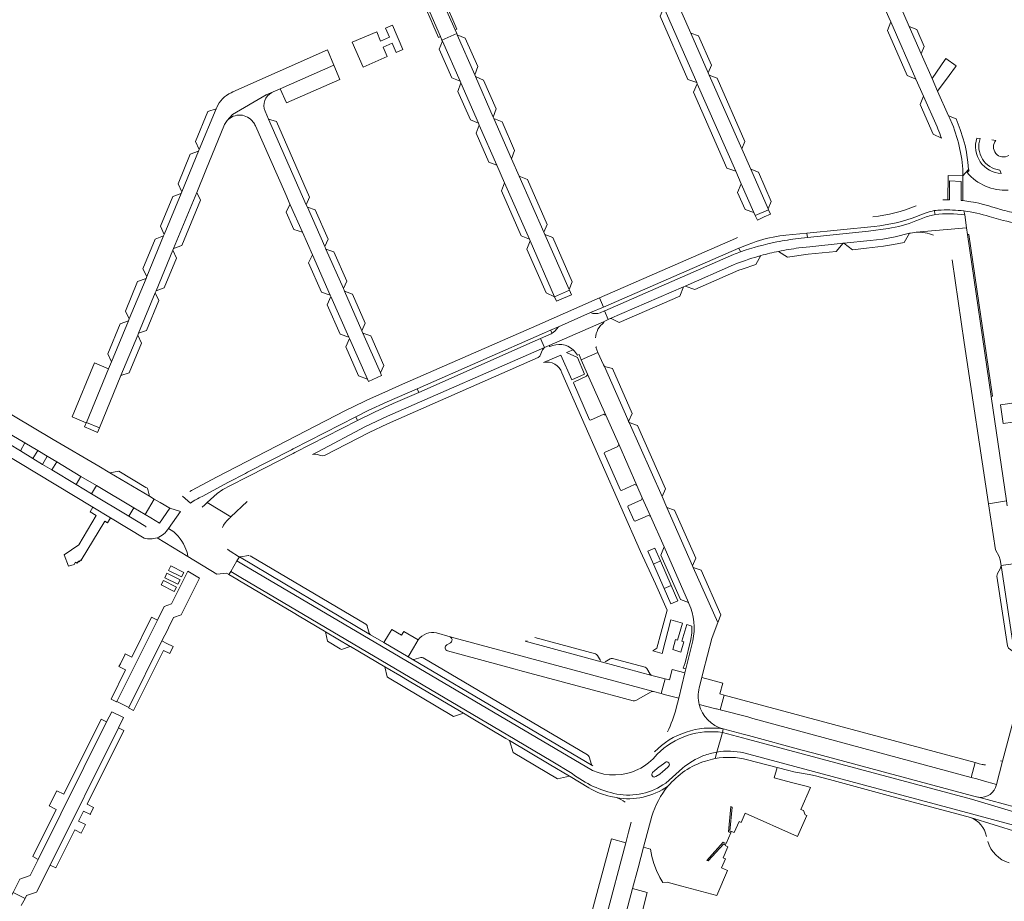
# Model space of a CAD drawing. Header units: metres. Extents: x 166325 to 190320, y 381923 to 404576.
# Tile 320 of 656: x 174750 to 175043, y 387516 to 387777. Entities that reach past the tile are written whole.
import ezdxf

# ---------------------------------------------------------------- set-up
doc = ezdxf.new("R2010")
doc.units = ezdxf.units.M
for name, color, linetype, lineweight in [('B-WE-VH-VERHARDING_ASFALT-GV', 8, 'Continuous', 18), ('B-WE-VH-VERHARDING_BETONSTRAATSTEEN-GV', 8, 'Continuous', 18), ('B-WE-VH-VERHARDING_STRAATBAKSTEEN-GV', 8, 'Continuous', 18)]:
    doc.layers.add(name, color=color, linetype=linetype, lineweight=lineweight)

msp = doc.modelspace()

# ---------------------------------------------------------------- linework, layer by layer
at = {"layer": 'B-WE-VH-VERHARDING_ASFALT-GV', "flags": 128}
for points in [[(175024.733, 387723.823), (175024.496, 387723.8), (175024.261, 387723.777)], [(175026.257, 387723.833), (175026.001, 387723.834), (175025.746, 387723.836)], [(175042.076, 387720.765), (175041.142, 387721.034), (175040.597, 387721.205), (175038.754, 387721.732), (175037.901, 387721.976), (175035.95, 387722.534), (175035.023, 387722.763), (175034.091, 387722.97), (175033.369, 387723.115), (175032.645, 387723.247), (175031.427, 387723.438), (175030.203, 387723.593), (175029.948, 387723.619), (175029.694, 387723.646)], [(175016.718, 387718.956), (175017.908, 387719.418), (175019.328, 387719.969)], [(175038.088, 387718.836), (175042.21, 387717.706)], [(174976.872, 387713.188), (174977.678, 387713.269), (174983.877, 387713.889), (175003.909, 387715.891)], [(174963.286, 387712.607), (174962.67, 387712.337), (174922.27, 387694.65), (174923.438, 387691.959), (174963.68, 387709.444), (174964.187, 387709.647), (174966.746, 387710.672)], [(174868.094, 387667.665), (174905.956, 387684.273), (174907.751, 387685.078), (174910.051, 387686.11), (174919.613, 387690.297), (174923.438, 387691.959), (174922.27, 387694.65), (174920.703, 387693.964), (174903.71, 387686.524), (174862.894, 387668.656), (174859.562, 387667.197), (174853.176, 387664.33), (174852.363, 387663.935), (174846.859, 387661.26), (174808.646, 387641.542), (174801.067, 387637.461), (174800.615, 387637.218)], [(174804.21, 387635.698), (174812.075, 387639.987), (174817.117, 387642.574), (174817.743, 387642.895), (174830.741, 387649.565), (174831.29, 387649.847), (174849.896, 387659.394), (174853.59, 387661.209), (174859.214, 387663.771), (174868.094, 387667.665)], [(174759.563, 387643.601), (174756.821, 387645.251), (174753.93, 387646.991), (174750.22, 387649.223), (174743.636, 387653.185), (174739.874, 387655.448), (174739.059, 387655.939), (174735.547, 387657.899), (174728.437, 387661.528), (174728.351, 387661.351), (174727.457, 387661.717), (174725.713, 387659.152), (174727.224, 387658.555), (174730.832, 387656.778), (174738.714, 387652.453), (174771.763, 387632.52), (174777.041, 387629.337), (174787.019, 387623.319)], [(174787.457, 387626.648), (174787.529, 387626.775), (174782.419, 387629.848), (174771.403, 387636.477), (174766.758, 387639.271), (174759.563, 387643.601)], [(174798.432, 387635.822), (174800.777, 387633.772)], [(174794.251, 387626.239), (174797.792, 387631.207), (174794.612, 387632.202), (174791.558, 387627.82)], [(174794.612, 387632.202), (174797.792, 387631.207)], [(174750.511, 387514.21), (174751.653, 387516.374), (174748.07, 387518.152), (174747.024, 387516.143)]]:
    msp.add_lwpolyline(points, dxfattribs=at)
at = {"layer": 'B-WE-VH-VERHARDING_ASFALT-GV'}
for points in [[(175025.746, 387723.836, 0.0069217), (175024.733, 387723.823)], [(175016.312, 387722.029, -0.0748114), (175003.498, 387718.781)], [(175019.328, 387719.969, -0.036667), (175021.751, 387720.594)], [(175021.751, 387720.594, -0.0288742), (175023.8, 387720.771)], [(175023.8, 387720.771, -0.0408929), (175030.524, 387720.504)], [(175030.524, 387720.504, -0.0473032), (175038.088, 387718.836)], [(175047.361, 387719.711, -0.0367189), (175042.076, 387720.765)], [(175003.909, 387715.891, 0.067714), (175016.718, 387718.956)], [(175042.21, 387717.706, 0.0345776), (175051.161, 387716.12)], [(174968.872, 387711.411, -0.0542324), (174976.872, 387713.188)], [(174800.777, 387633.772, -0.0494728), (174804.21, 387635.698)], [(174787.019, 387623.319, 0.1238666), (174790.821, 387623.432)]]:
    msp.add_lwpolyline(points, format="xyb", dxfattribs=at)
at = {"layer": 'B-WE-VH-VERHARDING_BETONSTRAATSTEEN-GV', "flags": 128}
for points in [[(174941.38, 387780.881), (174940.285, 387778.368), (174948.55, 387759.558), (174951.164, 387758.662)], [(175008.818, 387776.683), (175007.814, 387774.04), (175013.712, 387760.739), (175016.3, 387759.664)], [(174880.003, 387772.825), (174885.229, 387760.92), (174886.099, 387763.41), (174882.394, 387771.855)], [(174949.415, 387773.26), (174954.565, 387761.558), (174955.516, 387763.789), (174951.711, 387772.535)], [(175014.318, 387775.236), (175017.88, 387767.145), (175018.769, 387769.355), (175016.533, 387774.418)], [(174875.594, 387770.955), (174874.681, 387768.545), (174878.407, 387760.004), (174880.848, 387758.992)], [(175026.138, 387760.736), (175028.002, 387763.319), (175028.22, 387763.62), (175025.205, 387765.784), (175025.007, 387765.52), (175021.101, 387759.827), (175022.739, 387756.107)], [(174845.14, 387759.543), (174843.37, 387763.775), (174827.455, 387756.777), (174829.257, 387752.603)], [(174881.061, 387758.507), (174880.202, 387755.956), (174883.91, 387747.532), (174886.317, 387746.537)], [(174885.454, 387760.408), (174890.738, 387748.37), (174891.572, 387750.856), (174887.858, 387759.378)], [(174951.327, 387758.293), (174950.234, 387755.748), (174960.151, 387733.226), (174962.746, 387732.359)], [(174954.902, 387760.792), (174964.524, 387738.929), (174965.452, 387741.152), (174957.204, 387759.969)], [(174808.387, 387750.855), (174805.939, 387749.981), (174802.299, 387741.165), (174803.393, 387738.772)], [(174823.938, 387747.787), (174835.173, 387722.35), (174836.157, 387724.563), (174826.293, 387747.031)], [(174890.929, 387747.935), (174896.168, 387736.001), (174897.066, 387738.427), (174893.349, 387746.917)], [(174886.576, 387745.948), (174885.678, 387743.58), (174889.383, 387735.027), (174891.801, 387734.048)], [(174803.177, 387738.25), (174800.708, 387737.332), (174797.083, 387728.559), (174798.196, 387726.197)], [(174967.189, 387732.873), (174972.354, 387721.136), (174973.306, 387723.341), (174969.471, 387732.06)], [(174898.435, 387730.835), (174905.753, 387714.165), (174906.7, 387716.491), (174900.857, 387729.832)], [(175030.258, 387730.91), (175025.831, 387731.07), (175025.746, 387723.836), (175026.001, 387723.834), (175026.257, 387723.833), (175026.278, 387729.404), (175029.74, 387729.287), (175029.694, 387723.646), (175029.948, 387723.619), (175030.203, 387723.593)], [(174802.607, 387726.025), (174795.724, 387709.372), (174798.196, 387710.275), (174803.731, 387723.696)], [(174894.079, 387728.86), (174893.144, 387726.52), (174899.018, 387713.135), (174901.437, 387712.103)], [(174964.407, 387728.588), (174963.3, 387726.018), (174965.508, 387720.969), (174968.161, 387720.062)], [(174797.964, 387725.635), (174795.511, 387724.757), (174791.847, 387715.941), (174792.951, 387713.507)], [(174830.411, 387722.346), (174830.268, 387722.405), (174829.196, 387720.106), (174831.455, 387715.012), (174834.035, 387714.15)], [(174835.495, 387721.62), (174840.674, 387709.895), (174841.673, 387712.094), (174837.819, 387720.792)], [(174972.476, 387720.859), (174968.573, 387719.127), (174969.193, 387717.789), (174971.229, 387718.718), (174973.1, 387719.572)], [(174792.779, 387713.089), (174790.248, 387712.111), (174786.648, 387703.345), (174787.777, 387700.987)], [(174901.64, 387711.641), (174900.731, 387709.139), (174906.424, 387696.139), (174908.951, 387694.992)], [(174906.021, 387713.553), (174913.223, 387697.142), (174914.179, 387699.462), (174908.405, 387712.592)], [(175014.361, 387713.867), (175010.074, 387712.781), (175006.441, 387712.123), (175002.697, 387711.736), (174994.893, 387710.914), (174997.448, 387708.974), (175001.633, 387709.457), (175006.631, 387709.998), (175009.581, 387710.506), (175012.796, 387711.134)], [(175031.98, 387713.489), (175031.625, 387713.47), (175038.65, 387665.419), (175039.075, 387665.481)], [(174795.495, 387708.817), (174790.532, 387696.81), (174792.969, 387697.639), (174796.602, 387706.433)], [(174841.01, 387709.134), (174846.179, 387697.429), (174847.173, 387699.625), (174843.335, 387708.335)], [(174836.98, 387707.492), (174835.856, 387705.115), (174839.72, 387696.335), (174842.296, 387695.472)], [(174787.553, 387700.445), (174785.073, 387699.523), (174781.454, 387690.728), (174782.589, 387688.435)], [(174913.322, 387696.927), (174908.951, 387694.992), (174909.514, 387693.69), (174911.634, 387694.593), (174913.94, 387695.575)], [(174947.279, 387697.987), (174925.258, 387688.452), (174925.771, 387688.528), (174928.158, 387687.405), (174946.113, 387695.203)], [(174790.27, 387696.176), (174785.318, 387684.195), (174787.749, 387685.048), (174791.369, 387693.863)], [(174842.466, 387695.087), (174841.371, 387692.624), (174845.241, 387683.916), (174847.792, 387683.045)], [(174846.511, 387696.679), (174851.716, 387684.894), (174852.662, 387687.181), (174848.861, 387695.785)], [(174782.349, 387687.855), (174779.881, 387686.977), (174776.202, 387678.1), (174777.319, 387675.684)], [(174910.051, 387686.11), (174907.751, 387685.078), (174908.173, 387684.169), (174909.042, 387684.823)], [(174785.084, 387683.629), (174780.123, 387671.625), (174782.545, 387672.466), (174786.208, 387681.258)], [(174847.99, 387682.596), (174846.907, 387680.139), (174850.693, 387671.498), (174853.337, 387670.506)], [(174852.014, 387684.219), (174857.223, 387672.425), (174858.231, 387674.642), (174854.355, 387683.415)], [(174905.351, 387679.253), (174905.917, 387679.979), (174859.335, 387659.599), (174852.788, 387656.509), (174838.569, 387649.018), (174837.028, 387648.222), (174838.003, 387648.292), (174839.864, 387647.749), (174840.612, 387647.842), (174853.896, 387654.721), (174859.338, 387657.249), (174904.1, 387676.932), (174904.569, 387677.375)], [(174776.454, 387673.59), (174772.295, 387675.353), (174765.618, 387659.333), (174769.82, 387657.547), (174769.882, 387657.69)], [(174923.759, 387674.352), (174930.652, 387658.594), (174930.942, 387657.944), (174931.985, 387660.375), (174926.162, 387673.672)], [(174918.723, 387672.081), (174918.573, 387671.775), (174918.391, 387671.405), (174914.625, 387669.676), (174914.507, 387669.418), (174919.345, 387658.444), (174919.583, 387658.334), (174923.53, 387660.106), (174923.778, 387660.005), (174924.169, 387659.846)], [(174868.582, 387666.578), (174868.094, 387667.665), (174859.214, 387663.771), (174853.59, 387661.209), (174849.896, 387659.394), (174850.399, 387658.32), (174855.441, 387660.779), (174861.025, 387663.287)], [(174769.882, 387657.69), (174769.82, 387657.547), (174769.303, 387656.35), (174771.169, 387655.584), (174773.188, 387654.756), (174773.712, 387656.113)], [(174931.062, 387657.676), (174940.867, 387635.731), (174941.843, 387637.944), (174933.57, 387656.749)], [(174927.981, 387651.213), (174927.822, 387650.84), (174927.706, 387650.567), (174923.803, 387648.796), (174923.692, 387648.525), (174928.505, 387637.565), (174928.792, 387637.454), (174932.684, 387639.226), (174932.931, 387639.127), (174933.348, 387638.96)], [(174779.465, 387643.268), (174776.824, 387642.725), (174788.555, 387635.785), (174787.955, 387638.16), (174787.549, 387638.412)], [(174934.964, 387635.344), (174934.808, 387634.885), (174934.739, 387634.683), (174930.791, 387632.898), (174930.708, 387632.631), (174932.592, 387628.51), (174932.844, 387628.339), (174936.728, 387630.063), (174937.01, 387629.973), (174937.406, 387629.845)], [(174794.612, 387632.202), (174791.736, 387633.903), (174789.975, 387634.945), (174787.273, 387630.368), (174788.979, 387629.353), (174791.558, 387627.82)], [(174942.319, 387632.427), (174949.913, 387615.151), (174950.886, 387617.442), (174944.61, 387631.647)], [(174941.459, 387620.75), (174940.488, 387618.288), (174946.33, 387605.108), (174948.699, 387604.259)], [(175041.603, 387615.171), (175041.344, 387614.262), (175040.486, 387612.807), (175040.299, 387612.066), (175043.46, 387591.345), (175043.823, 387590.705), (175045.153, 387589.713), (175045.54, 387589.026)], [(174803.467, 387611.412), (174799.997, 387613.5), (174795.16, 387603.836), (174792.966, 387603.075), (174790.92, 387598.975), (174778.869, 387574.825), (174782.406, 387573.037), (174792.286, 387592.825), (174793.993, 387596.245), (174794.225, 387596.709), (174795.764, 387599.792), (174798.023, 387600.535)], [(174950.139, 387614.645), (174957.476, 387598.26), (174958.355, 387600.529), (174952.459, 387613.852)], [(174840.862, 387595.562), (174841.504, 387592.742), (174845.253, 387590.486), (174845.677, 387590.259), (174848.224, 387591.212)], [(174868.426, 387593.107), (174864.113, 387595.624), (174863.424, 387594.513), (174860.613, 387596.253), (174859.58, 387594.584), (174858.248, 387592.319), (174865.473, 387588.071), (174867.031, 387590.734)], [(174865.69, 387580.892), (174862.959, 387582.506), (174858.509, 387585.135), (174859.18, 387582.175), (174859.334, 387582.066), (174878.878, 387570.39), (174881.868, 387571.334), (174880.656, 387572.05)], [(174947.676, 387583.384), (174943.899, 387584.382), (174943.067, 387581.218), (174941.8, 387581.547), (174940.644, 387577.192), (174941.531, 387576.955), (174945.802, 387575.775)], [(174779.387, 387566.989), (174780.906, 387570.032), (174777.362, 387571.805), (174775.843, 387568.76), (174755.484, 387527.96), (174753.102, 387523.187), (174750.079, 387522.054), (174748.07, 387518.152), (174751.653, 387516.374), (174752.087, 387517.252), (174755.057, 387518.257), (174759.05, 387526.253)], [(175034.834, 387546.386), (175034.694, 387546.423), (175033.06, 387546.861), (175005.475, 387554.255), (175000.311, 387555.639), (174985.961, 387559.485), (174982.471, 387560.42), (174966.533, 387564.693), (174964.987, 387565.106), (174958.985, 387566.707), (174958.823, 387565.619), (174966.248, 387563.631), (175032.775, 387545.799), (175050.611, 387540.445), (175094.036, 387528.8), (175109.71, 387524.605), (175110.138, 387526.284), (175108.436, 387526.725), (175095.066, 387530.326), (175094.476, 387530.442), (175051.051, 387542.087), (175049.526, 387542.497)], [(174895.522, 387563.262), (174896.596, 387559.668), (174909.795, 387551.889), (174913.388, 387552.639), (174907.348, 387556.233)], [(174930.082, 387532.904), (174925.824, 387534.018), (174919.744, 387511.197), (174921.024, 387510.856), (174924.013, 387510.062)], [(174936.401, 387518.155), (174932.125, 387519.28), (174929.336, 387508.843), (174933.747, 387507.66)]]:
    msp.add_lwpolyline(points, close=True, dxfattribs=at)
for points in [[(175018.522, 387754.611), (175017.556, 387752.109), (175021.377, 387743.302), (175023.88, 387742.07)], [(175022.782, 387744.922), (175022.555, 387745.438), (175018.522, 387754.611)], [(175025.989, 387748.722), (175026.348, 387747.907), (175027.029, 387746.361)], [(175030.258, 387730.91), (175031.874, 387732.796), (175031.708, 387735.019), (175031.449, 387737.021), (175031.3, 387737.991), (175030.879, 387739.928), (175030.332, 387741.885), (175029.412, 387744.725), (175028.267, 387747.819), (175025.989, 387748.722)], [(175021.751, 387720.594), (175022.008, 387719.405)], [(175030.773, 387719.296), (175030.524, 387720.504)], [(174981.349, 387712.288), (174984.037, 387712.593), (174983.877, 387713.889), (174977.678, 387713.269), (174976.872, 387713.188)], [(174966.746, 387710.672), (174964.187, 387709.647), (174963.68, 387709.444), (174964.218, 387708.385)], [(174975.475, 387708.504), (174978.167, 387706.791), (174984.3, 387707.713), (174992.56, 387708.491), (174994.652, 387710.889)], [(174994.652, 387710.889), (174984.727, 387709.844), (174981.496, 387709.504)], [(174962.08, 387704.497), (174947.698, 387698.172), (174950.613, 387697.163), (174963.691, 387702.928), (174964.622, 387703.251), (174968.732, 387704.554), (174970.258, 387707.241)], [(174919.613, 387690.297), (174910.051, 387686.11), (174909.042, 387684.823), (174908.173, 387684.169), (174907.922, 387683.98), (174906.338, 387683.332), (174904.727, 387682.617), (174905.917, 387679.979), (174907.34, 387680.577), (174923.469, 387687.621)], [(174923.469, 387687.621), (174924.861, 387688.268), (174923.774, 387690.818), (174922.443, 387690.237)], [(174923.596, 387687.352), (174923.469, 387687.621), (174907.34, 387680.577), (174907.516, 387680.209)], [(174915.732, 387677.64), (174916.216, 387677.849), (174916.878, 387676.326), (174921.829, 387678.488), (174921.18, 387680.002), (174921.523, 387680.153)], [(174812.764, 387629.638), (174805.746, 387633.911), (174804.99, 387633.231), (174804.218, 387632.537)], [(175043.402, 387632.91), (175043.189, 387634.37), (175037.877, 387633.542), (175039.95, 387619.852), (175040.971, 387617.914), (175041.344, 387616.893), (175041.603, 387615.171), (175046.568, 387615.906), (175046.4, 387617.037)], [(174797.792, 387631.207), (174794.251, 387626.239)], [(174790.821, 387623.432), (174799.978, 387617.893)], [(174799.978, 387617.893), (174808.614, 387612.67), (174811.462, 387612.945), (174812.166, 387612.526), (174812.761, 387613.459), (174814.572, 387616.575), (174815.286, 387617.761), (174815.009, 387617.925), (174812.528, 387619.456)], [(174815.009, 387617.925), (174815.286, 387617.761), (174854.289, 387594.658)], [(174818.042, 387618.207), (174815.693, 387617.809)], [(174853.131, 387597.525), (174852.82, 387597.808), (174818.529, 387618.125)], [(174853.9, 387595.154), (174853.296, 387597.208)], [(174878.02, 387592.277), (174876.937, 387591.635)], [(174938.286, 387577.821), (174877.895, 387594.074)], [(174900.174, 387592.736), (174923.177, 387586.533)], [(174921.05, 387588.979), (174903.113, 387593.855)], [(174877.132, 387589.855), (174897.216, 387584.447), (174898.571, 387584.083), (174924.595, 387577.075), (174926.064, 387576.68), (174932.296, 387575.002)], [(174922.587, 387587.017), (174921.686, 387588.535)], [(174866.613, 387587.41), (174920.288, 387555.733)], [(174869.193, 387587.885), (174867.073, 387587.351)], [(174918.751, 387558.976), (174869.943, 387587.769)], [(174923.177, 387586.533), (174937.854, 387582.569)], [(174925.406, 387587.51), (174923.951, 387586.606)], [(174935.868, 387584.978), (174926.141, 387587.622)], [(174937.369, 387582.912), (174936.327, 387584.664)], [(174958.89, 387580.297), (174952.682, 387581.994), (174951.888, 387578.867)], [(174951.888, 387573.973), (174956.792, 387572.691), (174957.008, 387572.636), (174958.107, 387572.354), (174959.299, 387576.722), (174958.011, 387577.068), (174958.89, 387580.297)], [(174933.057, 387575.095), (174937.583, 387577.725)], [(174919.868, 387556.139), (174919.215, 387558.366)], [(174941.785, 387556.75), (174941.666, 387556.663), (174940.158, 387555.563), (174939.97, 387555.404), (174938.708, 387554.335), (174938.064, 387553.726)], [(175035.959, 387556.125), (175035.119, 387556.351), (175033.876, 387556.685), (175032.672, 387552.282), (175034.372, 387551.822), (175035.969, 387551.389), (175040.249, 387550.23), (175042.031, 387557.071)], [(175042.031, 387557.071), (175041.407, 387557.228)], [(174939.015, 387552.527), (174940.167, 387553.289), (174941.094, 387554.037), (174941.716, 387554.539), (174942.673, 387555.435)], [(174942.673, 387555.435), (174942.786, 387555.541)]]:
    msp.add_lwpolyline(points, dxfattribs=at)
at = {"layer": 'B-WE-VH-VERHARDING_BETONSTRAATSTEEN-GV'}
for points in [[(175027.029, 387746.361, -0.0946854), (175030.258, 387730.91)], [(174968.872, 387711.411, 0.0099799), (174966.746, 387710.672)], [(174974.96, 387711.284, -0.0206667), (174981.349, 387712.288)], [(174964.218, 387708.385, -0.0328789), (174974.96, 387711.284)], [(174981.496, 387709.504, 0.019398), (174975.475, 387708.504)], [(174969.353, 387706.983, 0.0244807), (174962.08, 387704.497)], [(174922.443, 387690.237, -0.1887202), (174919.613, 387690.297)], [(174921.097, 387682.778, -0.2241544), (174923.596, 387687.352)], [(174907.516, 387680.209, -0.3104854), (174914.457, 387679.264)], [(174914.457, 387679.264, -0.0844917), (174915.732, 387677.64)], [(174812.082, 387628.976, -0.0029755), (174812.764, 387629.638)], [(174810.284, 387626.536, -0.1278868), (174812.082, 387628.976)], [(174794.251, 387626.239, -0.1743209), (174790.821, 387623.432)], [(174799.12, 387620.763, 0.1611474), (174794.251, 387626.239)], [(174799.12, 387620.763, -0.0807064), (174799.978, 387617.893)], [(174812.528, 387619.456, -0.0389533), (174811.789, 387620.02)], [(174815.693, 387617.809, -0.1661118), (174815.009, 387617.925)], [(174818.223, 387618.208, 0.0497541), (174818.042, 387618.207)], [(174853.296, 387597.208, 0.0788481), (174853.131, 387597.525)], [(174854.289, 387594.658, -0.1685525), (174853.9, 387595.154)], [(174876.937, 387591.635, 0.6408322), (174877.132, 387589.855)], [(174877.895, 387594.074, -0.1182567), (174878.36, 387593.607)], [(174878.36, 387593.607, -0.3896267), (174878.02, 387592.277)], [(174900.813, 387592.81, -0.1768959), (174900.174, 387592.736)], [(174921.686, 387588.535, 0.1235229), (174921.05, 387588.979)], [(174867.073, 387587.351, -0.1400315), (174866.613, 387587.41)], [(174869.943, 387587.769, 0.1693967), (174869.193, 387587.885)], [(174926.141, 387587.622, 0.1981522), (174925.406, 387587.51)], [(174936.327, 387584.664, 0.1583514), (174935.868, 387584.978)], [(174937.854, 387582.569, -0.1650285), (174937.369, 387582.912)], [(174937.583, 387577.725, -0.1896113), (174938.286, 387577.821)], [(174951.888, 387578.867, 0.1230418), (174951.888, 387573.973)], [(174932.296, 387575.002, 0.1675386), (174933.057, 387575.095)], [(174919.215, 387558.366, 0.1692476), (174918.751, 387558.976)], [(174938.064, 387553.726, 0.9152957), (174939.015, 387552.527)], [(175036.978, 387555.992, -0.0339026), (175035.959, 387556.125)]]:
    msp.add_lwpolyline(points, format="xyb", dxfattribs=at)
at = {"layer": 'B-WE-VH-VERHARDING_STRAATBAKSTEEN-GV', "flags": 128}
for points in [[(175014.318, 387775.236), (175011.087, 387782.578), (175007.55, 387790.614), (175005.981, 387794.178), (175000.398, 387806.861), (174997.587, 387813.247), (174993.524, 387811.467), (174998.553, 387800.028), (175000.719, 387795.103), (175008.285, 387777.895), (175008.818, 387776.683), (175016.3, 387759.664), (175018.522, 387754.611), (175022.555, 387745.438), (175022.782, 387744.922)], [(175027.029, 387746.361), (175026.348, 387747.907), (175025.989, 387748.722), (175022.739, 387756.107), (175021.101, 387759.827), (175017.88, 387767.145), (175014.318, 387775.236)], [(174811.706, 387747.335), (174813.251, 387749.143), (174823.207, 387755.002), (174825.366, 387755.858), (174827.455, 387756.777), (174843.37, 387763.775), (174841.438, 387768.314), (174813.355, 387755.858), (174812.823, 387755.622)], [(174824.902, 387755.654), (174825.366, 387755.858), (174823.207, 387755.002), (174813.251, 387749.143), (174811.706, 387747.335)], [(174808.555, 387751.261), (174808.387, 387750.855), (174803.393, 387738.772), (174803.177, 387738.25), (174798.196, 387726.197), (174797.964, 387725.635), (174792.951, 387713.507), (174792.779, 387713.089), (174787.777, 387700.987), (174787.553, 387700.445), (174782.589, 387688.435), (174782.349, 387687.855), (174777.319, 387675.684), (174776.454, 387673.59), (174769.882, 387657.69), (174773.712, 387656.113), (174780.123, 387671.625), (174785.084, 387683.629), (174785.318, 387684.195), (174790.27, 387696.176), (174790.532, 387696.81), (174795.495, 387708.817), (174795.724, 387709.372), (174802.607, 387726.025)], [(174835.495, 387721.62), (174835.173, 387722.35), (174823.938, 387747.787), (174822.908, 387750.12)], [(174802.607, 387726.025), (174805.339, 387732.636), (174810.913, 387746.123)], [(174820.059, 387745.772), (174828.773, 387726.052), (174829.068, 387725.386), (174830.411, 387722.346), (174834.035, 387714.15), (174836.98, 387707.492), (174842.296, 387695.472), (174842.466, 387695.087), (174847.792, 387683.045), (174847.99, 387682.596), (174853.337, 387670.506), (174853.617, 387669.873), (174857.553, 387671.678), (174857.223, 387672.425), (174852.014, 387684.219), (174851.716, 387684.894), (174846.511, 387696.679), (174846.179, 387697.429), (174841.01, 387709.134), (174840.674, 387709.895), (174835.495, 387721.62)], [(175035.366, 387742.009), (175034.398, 387742.123)], [(175040.04, 387741.462), (175038.846, 387741.602)], [(175032.139, 387732.739), (175031.976, 387732.43), (175031.504, 387731.91)], [(175041.608, 387731.57), (175041.166, 387732.62)], [(175025.831, 387731.07), (175030.258, 387730.91)], [(174981.496, 387709.504), (174984.727, 387709.844), (174994.652, 387710.889), (174994.893, 387710.914), (175002.697, 387711.736), (175006.441, 387712.123), (175010.074, 387712.781), (175014.361, 387713.867), (175014.658, 387713.942), (175016.352, 387714.17), (175031.334, 387715.462), (175030.773, 387719.296)], [(175018.333, 387718.384), (175017.347, 387717.973), (175016.281, 387717.529)], [(175022.008, 387719.405), (175021.75, 387719.347), (175020.301, 387719.021)], [(175008.002, 387715.294), (175002.179, 387714.481), (174984.037, 387712.593), (174981.349, 387712.288)], [(175031.625, 387713.47), (175031.334, 387715.462), (175016.352, 387714.17)], [(175027.031, 387706.017), (175030.619, 387681.461), (175037.877, 387633.542), (175043.189, 387634.37), (175038.65, 387665.419), (175031.625, 387713.47)], [(174962.045, 387707.557), (174923.91, 387690.878), (174923.774, 387690.818), (174924.861, 387688.268), (174925.258, 387688.452), (174947.279, 387697.987), (174947.698, 387698.172), (174962.08, 387704.497)], [(174905.917, 387679.979), (174904.727, 387682.617), (174902.296, 387681.539), (174868.582, 387666.578), (174861.025, 387663.287), (174855.441, 387660.779), (174850.399, 387658.32), (174831.817, 387648.79), (174831.232, 387648.49), (174818.29, 387641.852), (174817.704, 387641.552), (174812.645, 387638.957), (174810.341, 387637.752), (174808.715, 387636.581), (174805.746, 387633.911), (174812.764, 387629.638), (174817.566, 387634.264)], [(174837.028, 387648.222), (174838.569, 387649.018), (174852.788, 387656.509), (174859.335, 387659.599), (174905.917, 387679.979)], [(174914.457, 387679.264), (174912.516, 387678.503), (174915.707, 387676.944), (174917.802, 387672.056), (174914.011, 387670.341), (174910.751, 387677.692), (174905.61, 387675.519)], [(174924.169, 387659.846), (174923.778, 387660.005), (174923.53, 387660.106), (174919.583, 387658.334), (174919.345, 387658.444), (174914.507, 387669.418), (174914.625, 387669.676), (174918.391, 387671.405), (174918.573, 387671.775), (174918.723, 387672.081), (174916.878, 387676.326), (174916.216, 387677.849), (174915.732, 387677.64)], [(174931.062, 387657.676), (174930.942, 387657.944), (174930.652, 387658.594), (174923.759, 387674.352), (174923.429, 387674.76), (174921.829, 387678.488), (174916.878, 387676.326), (174918.723, 387672.081), (174924.169, 387659.846), (174927.981, 387651.213), (174933.348, 387638.96), (174934.964, 387635.344), (174937.406, 387629.845), (174941.459, 387620.75), (174948.699, 387604.259), (174948.865, 387603.883)], [(174911.109, 387672.384), (174934.473, 387619.333), (174938.934, 387609.753), (174942.381, 387601.927), (174940.624, 387595.457), (174939.333, 387590.702), (174938.134, 387589.85), (174940.859, 387589.12), (174943.52, 387599.053), (174946.917, 387598.048), (174945.441, 387593.088), (174944.875, 387593.223), (174944.018, 387590.242), (174946.429, 387589.527), (174947.345, 387592.551), (174946.755, 387592.713), (174948.211, 387597.665), (174949.696, 387597.226), (174949.694, 387595.18), (174949.417, 387593.211), (174947.725, 387586.293), (174947.13, 387584.742), (174947.96, 387584.538), (174950.012, 387592.872)], [(174718.198, 387667.009), (174719.925, 387666.311), (174728.985, 387662.651), (174737.217, 387659.262), (174740.908, 387657.593), (174741.621, 387657.27), (174744.956, 387655.473), (174746.039, 387654.89), (174751.54, 387651.619), (174755.389, 387649.33), (174758.187, 387647.666), (174761.014, 387645.984), (174768.232, 387641.691), (174772.876, 387638.93), (174783.915, 387632.365), (174787.273, 387630.368), (174789.975, 387634.945), (174788.555, 387635.785), (174776.824, 387642.725), (174773.503, 387644.691), (174760, 387652.679), (174736.3, 387666.7)], [(174948.865, 387603.883), (174948.699, 387604.259), (174946.33, 387605.108), (174940.488, 387618.288), (174941.459, 387620.75), (174937.406, 387629.845), (174937.01, 387629.973), (174936.728, 387630.063), (174932.844, 387628.339), (174932.592, 387628.51), (174930.708, 387632.631), (174930.791, 387632.898), (174934.739, 387634.683), (174934.808, 387634.885), (174934.964, 387635.344), (174933.348, 387638.96), (174932.931, 387639.127), (174932.684, 387639.226), (174928.792, 387637.454), (174928.505, 387637.565), (174923.692, 387648.525), (174923.803, 387648.796), (174927.706, 387650.567), (174927.822, 387650.84), (174927.981, 387651.213), (174924.169, 387659.846)], [(174951.888, 387578.867), (174952.682, 387581.994), (174953.113, 387583.689), (174955.605, 387593.498), (174956.94, 387597.033), (174957.476, 387598.26), (174950.139, 387614.645), (174949.913, 387615.151), (174942.319, 387632.427), (174940.867, 387635.731), (174931.062, 387657.676)], [(174815.286, 387617.761), (174814.572, 387616.575), (174817.035, 387615.132), (174920.212, 387554.296)], [(174920.288, 387555.733), (174866.613, 387587.41), (174865.473, 387588.071), (174858.248, 387592.319), (174854.289, 387594.658), (174815.286, 387617.761)], [(174817.035, 387615.132), (174814.572, 387616.575), (174812.761, 387613.459), (174815.749, 387611.675), (174895.051, 387564.822), (174907.91, 387557.178), (174914.16, 387553.459)], [(174920.212, 387554.296), (174817.035, 387615.132)], [(175052.077, 387578.683), (175051.987, 387579.288), (175048.676, 387601.657), (175047.208, 387611.579), (175046.608, 387615.633), (175046.568, 387615.906), (175041.603, 387615.171), (175045.54, 387589.026), (175046.011, 387585.824), (175046.925, 387579.741), (175047.007, 387577.293), (175046.724, 387574.975), (175042.031, 387557.071), (175040.249, 387550.23)], [(174815.749, 387611.675), (174812.761, 387613.459), (174812.166, 387612.526), (174814.502, 387611.137), (174815.324, 387610.651), (174831.277, 387601.225), (174833.052, 387600.177), (174840.589, 387595.723), (174840.862, 387595.562), (174848.224, 387591.212), (174848.34, 387591.144), (174851.023, 387589.558), (174858.509, 387585.135), (174862.959, 387582.506), (174865.69, 387580.892), (174880.656, 387572.05), (174881.868, 387571.334), (174884.134, 387569.995), (174894.491, 387563.875), (174895.522, 387563.262), (174907.348, 387556.233), (174913.388, 387552.639), (174913.598, 387552.514), (174919.152, 387549.209), (174919.849, 387548.794)], [(174914.16, 387553.459), (174907.91, 387557.178), (174895.051, 387564.822), (174815.749, 387611.675)], [(174864.113, 387595.624), (174868.426, 387593.107)], [(174873.877, 387595.262), (174877.895, 387594.074), (174938.286, 387577.821), (174940.644, 387577.192), (174941.8, 387581.547), (174937.854, 387582.569), (174923.177, 387586.533), (174900.174, 387592.736)], [(174950.012, 387592.872), (174947.96, 387584.538), (174947.676, 387583.384), (174945.802, 387575.775), (174945.079, 387572.837)], [(175032.775, 387545.799), (174966.248, 387563.631), (174958.823, 387565.619), (174957.144, 387559.806)], [(174957.144, 387559.806), (174958.823, 387565.619)], [(174958.823, 387565.619), (174958.985, 387566.707)], [(174957.144, 387559.806), (174956.629, 387557.877)], [(174965.159, 387559.566), (175032.788, 387541.431), (175045.26, 387538.082), (175093.502, 387525.225), (175108.822, 387521.116), (175116.905, 387518.948), (175117.839, 387522.429), (175109.71, 387524.605), (175094.036, 387528.8), (175050.611, 387540.445), (175032.775, 387545.799)], [(175045.26, 387538.082), (175032.788, 387541.431), (174965.159, 387559.566)], [(174938.064, 387553.726), (174938.708, 387554.335), (174939.97, 387555.404), (174940.158, 387555.563), (174941.666, 387556.663)], [(174941.666, 387556.663), (174941.785, 387556.75)], [(174961.312, 387543.647), (174961.663, 387543.448), (174960.998, 387536.292), (174961.412, 387536.088), (174961.482, 387536.245), (174962.26, 387535.9), (174963.723, 387539.196), (174964.348, 387538.919), (174965.567, 387541.664), (174981.068, 387534.784), (174983.888, 387540.948), (174983.336, 387541.146), (174982.85, 387542.453), (174982.136, 387542.767), (174985.012, 387549.305), (174984.089, 387549.552), (174979.345, 387550.822), (174974.207, 387552.197), (174975.02, 387555.232), (174966.246, 387557.553)], [(174966.246, 387557.553), (174975.02, 387555.232), (174978.532, 387554.303), (174980.057, 387553.95), (174980.497, 387553.848), (174984.534, 387553.163), (174985.075, 387553.042), (174986.477, 387552.73), (174990.562, 387551.633), (175008.001, 387546.949), (175018.036, 387544.254), (175023.57, 387542.768), (175027.384, 387541.744), (175032.503, 387540.369), (175046.599, 387536.016)], [(174942.786, 387555.541), (174942.673, 387555.435), (174941.716, 387554.539), (174941.094, 387554.037), (174940.167, 387553.289), (174939.015, 387552.527)], [(174941.937, 387550.597), (174946.914, 387555.073)], [(174924.783, 387546.826), (174925.679, 387546.626), (174927.247, 387546.276)], [(175034.834, 387546.386), (175049.526, 387542.497)], [(174937.864, 387540.762), (174935.398, 387531.533), (174937.403, 387531.012), (174937.815, 387528.827), (174938.421, 387526.688), (174939.215, 387524.611), (174940.192, 387522.614), (174941.143, 387521.042), (174942.403, 387521.152), (174946.766, 387519.997), (174957.089, 387517.258), (174960.34, 387524.664), (174958.552, 387525.441), (174959.738, 387528.115), (174959.02, 387528.434), (174960.455, 387531.668), (174959.617, 387532.04), (174959.734, 387532.305), (174959.217, 387532.532), (174954.539, 387527.509), (174954.139, 387527.607), (174959.064, 387533.032), (174959.889, 387532.653), (174961.312, 387535.861), (174960.649, 387536.091), (174961.312, 387543.647)], [(174931.691, 387538.959), (174930.922, 387536.064), (174930.082, 387532.904), (174924.013, 387510.062), (174923.469, 387507.616), (174923.269, 387506.913), (174923.104, 387506.356), (174919.935, 387494.262), (174918.157, 387487.737), (174923.398, 387486.275), (174923.644, 387487.177), (174923.786, 387487.716), (174925.067, 387492.551), (174926.185, 387497.048), (174928.135, 387504.345), (174929.336, 387508.843), (174932.125, 387519.28)], [(174932.125, 387519.28), (174933.757, 387525.39), (174935.398, 387531.533), (174937.864, 387540.762)], [(175046.599, 387536.016), (175032.503, 387540.369)]]:
    msp.add_lwpolyline(points, dxfattribs=at)
for points in [[(174954.902, 387760.792), (174954.565, 387761.558), (174949.415, 387773.26), (174946.754, 387779.306), (174941.603, 387791.012), (174941.387, 387791.504), (174937.459, 387789.787), (174941.252, 387781.173), (174941.38, 387780.881), (174951.164, 387758.662), (174951.327, 387758.293), (174962.746, 387732.359), (174964.407, 387728.588), (174968.161, 387720.062), (174968.573, 387719.127), (174972.476, 387720.859), (174972.354, 387721.136), (174967.189, 387732.873), (174964.524, 387738.929)], [(174875.661, 387782.718), (174875.07, 387784.063), (174870.647, 387782.222), (174871.146, 387781.087), (174875.004, 387772.301), (174875.482, 387771.213), (174879.862, 387773.146), (174879.377, 387774.253)], [(174875.661, 387782.718), (174879.377, 387774.253), (174879.883, 387774.446), (174876.185, 387782.943)], [(174871.146, 387781.087), (174870.621, 387780.851), (174872.261, 387777.101), (174872.786, 387775.901), (174874.472, 387772.047), (174875.004, 387772.301)], [(174860.647, 387770.3), (174861.848, 387767.57), (174863.834, 387768.41), (174860.737, 387775.691), (174858.735, 387774.817), (174859.924, 387772.079), (174857.257, 387770.914), (174856.129, 387773.671), (174848.805, 387770.595), (174852.092, 387763.198), (174859.23, 387766.394), (174857.978, 387769.151)], [(174896.168, 387736.001), (174890.929, 387747.935), (174890.738, 387748.37), (174885.454, 387760.408), (174885.229, 387760.92), (174880.003, 387772.825), (174879.862, 387773.146), (174875.482, 387771.213), (174875.594, 387770.955), (174880.848, 387758.992), (174881.061, 387758.507), (174886.317, 387746.537), (174886.576, 387745.948), (174891.801, 387734.048), (174894.079, 387728.86), (174901.437, 387712.103), (174901.64, 387711.641), (174908.951, 387694.992), (174913.322, 387696.927), (174913.223, 387697.142), (174906.021, 387713.553), (174905.753, 387714.165), (174898.435, 387730.835)], [(175051.73, 387664.438), (175050.95, 387664.32), (175041.384, 387662.878), (175042.187, 387657.391), (175045.036, 387657.822), (175047.244, 387656.109), (175047.418, 387654.959), (175048.579, 387647.295), (175048.913, 387645.087), (175049.705, 387639.855), (175050.039, 387637.654), (175050.847, 387632.316), (175051.301, 387629.319), (175056.914, 387629.911), (175056.538, 387632.395), (175056.339, 387633.774)], [(174755.389, 387649.33), (174751.54, 387651.619), (174750.22, 387649.223), (174753.93, 387646.991)], [(174761.014, 387645.984), (174758.187, 387647.666), (174756.821, 387645.251), (174759.563, 387643.601)], [(174761.014, 387645.984), (174759.563, 387643.601), (174766.758, 387639.271), (174768.232, 387641.691)], [(174768.232, 387641.691), (174766.758, 387639.271), (174771.403, 387636.477), (174772.876, 387638.93)], [(174772.876, 387638.93), (174771.403, 387636.477), (174782.419, 387629.848), (174783.915, 387632.365)], [(174775.274, 387628.406), (174776.163, 387627.865), (174777.041, 387629.337), (174771.763, 387632.52), (174770.96, 387631.174), (174772.735, 387630.108), (174767.59, 387621.364), (174763.256, 387618.356), (174764.573, 387615.013), (174766.235, 387615.551), (174766.621, 387616.231), (174767.14, 387615.891), (174767.486, 387616.456), (174767.735, 387616.279), (174768.062, 387616.837), (174768.466, 387616.685), (174768.34, 387616.762)], [(174938.697, 387620.352), (174940.378, 387616.558), (174943.552, 387609.313), (174945.538, 387604.773), (174943.499, 387603.859), (174941.452, 387608.396), (174938.28, 387615.65), (174936.637, 387619.432)], [(174794.202, 387613.736), (174798.103, 387611.804), (174798.761, 387613.147), (174794.882, 387615.084)], [(174940.378, 387616.558), (174938.28, 387615.65), (174941.452, 387608.396), (174943.552, 387609.313)], [(174793.786, 387612.918), (174793.124, 387611.577), (174797.022, 387609.651), (174797.697, 387610.985)], [(174792.714, 387610.75), (174792.041, 387609.426), (174795.951, 387607.486), (174796.633, 387608.822)], [(174790.92, 387598.975), (174790.754, 387599.058), (174789.217, 387599.826), (174783.34, 387587.987), (174781.383, 387588.955), (174781.227, 387588.642), (174779.939, 387586.065), (174779.52, 387585.229), (174781.504, 387584.231), (174777.17, 387575.479), (174778.803, 387574.693), (174778.869, 387574.825)], [(174794.604, 387589.048), (174795.635, 387591.129), (174793.72, 387592.099), (174792.286, 387592.825), (174782.406, 387573.037), (174782.345, 387572.914), (174783.877, 387572.144), (174792.775, 387589.968)], [(174959.299, 387576.722), (174958.107, 387572.354), (174966.306, 387570.253), (174967.88, 387569.828), (175032.672, 387552.282), (175033.876, 387556.685)], [(174775.843, 387568.76), (174774.207, 387569.592), (174763.098, 387547.266), (174761.048, 387548.283), (174758.82, 387543.828), (174760.855, 387542.777), (174753.887, 387528.782), (174755.484, 387527.96)], [(174769.548, 387538.341), (174767.542, 387539.315), (174769.031, 387542.293), (174771.056, 387541.306), (174771.102, 387541.397), (174771.03, 387541.457), (174771.981, 387543.377), (174770.045, 387544.346), (174780.949, 387566.195), (174779.387, 387566.989), (174759.05, 387526.253), (174760.766, 387525.392), (174766.386, 387536.69), (174768.246, 387535.778)]]:
    msp.add_lwpolyline(points, close=True, dxfattribs=at)
at = {"layer": 'B-WE-VH-VERHARDING_STRAATBAKSTEEN-GV'}
for points in [[(174812.823, 387755.622, 0.1749236), (174808.555, 387751.261)], [(174822.908, 387750.12, -0.3946143), (174824.902, 387755.654)], [(174810.913, 387746.123, -0.0733447), (174811.706, 387747.335)], [(174811.706, 387747.335, -0.4823445), (174819.358, 387746.896)], [(174819.358, 387746.896, -0.0640237), (174820.059, 387745.772)], [(175022.782, 387744.922, -0.0196622), (175023.88, 387742.07)], [(175034.398, 387742.123, 0.4917605), (175041.608, 387731.57)], [(175041.166, 387732.62, -0.4797949), (175035.366, 387742.009)], [(175043.857, 387736.976, -0.8565576), (175040.04, 387741.462)], [(175031.504, 387731.91, 0.2359182), (175043.664, 387726.684)], [(175016.281, 387717.529, -0.0578478), (175008.002, 387715.294)], [(175020.301, 387719.021, 0.0268462), (175018.333, 387718.384)], [(175030.773, 387719.296, 0.0756428), (175022.008, 387719.405)], [(175016.352, 387714.17, -0.1067028), (175021.551, 387713.303)], [(174970.258, 387707.241, -0.0167612), (174975.475, 387708.504)], [(174964.218, 387708.385, 0.0055878), (174962.045, 387707.557)], [(174969.353, 387706.983, -0.0023352), (174970.258, 387707.241)], [(174905.61, 387675.519, -0.3910742), (174911.109, 387672.384)], [(174950.012, 387592.872, 0.1543102), (174948.865, 387603.883)], [(174868.426, 387593.107, -0.2918667), (174873.877, 387595.262)], [(174958.985, 387566.707, -0.2707645), (174951.888, 387573.973)], [(174945.079, 387572.837, -0.0514764), (174942.469, 387565.8)], [(174958.985, 387566.707, 0.2393141), (174938.639, 387559.922)], [(174958.823, 387565.619, 0.2393735), (174939.422, 387559.149)], [(174957.144, 387559.806, 0.0491044), (174953.212, 387558.753)], [(174957.144, 387559.806, -0.0972741), (174965.159, 387559.566)], [(174939.422, 387559.149, -0.1012989), (174933.717, 387554.597)], [(174941.785, 387556.75, -0.9384954), (174942.786, 387555.541)], [(174946.914, 387555.073, -0.0697269), (174953.212, 387558.753)], [(174947.616, 387554.215, -0.0701662), (174953.743, 387557.138)], [(174956.629, 387557.877, 0.0335407), (174953.743, 387557.138)], [(174966.246, 387557.553, 0.1090988), (174956.629, 387557.877)], [(174914.16, 387553.459, 0.1164118), (174927.44, 387547.359)], [(174933.717, 387554.597, -0.2111061), (174920.212, 387554.296)], [(174942.573, 387549.699, -0.0542736), (174947.616, 387554.215)], [(174941.937, 387550.597, -0.2008777), (174927.44, 387547.359)], [(174919.849, 387548.794, 0.0682839), (174924.783, 387546.826)], [(174942.573, 387549.699, -0.2007805), (174927.247, 387546.276)], [(174937.864, 387540.762, -0.1018889), (174942.573, 387549.699)], [(175040.249, 387550.23, -0.3943462), (175034.834, 387546.386)], [(174927.247, 387546.276, -0.1274222), (174929.91, 387544.908)], [(175032.503, 387540.369, -0.2645811), (175037.229, 387534.769)], [(175037.633, 387533.268, 0.2532957), (175044.01, 387526.905)]]:
    msp.add_lwpolyline(points, format="xyb", dxfattribs=at)

doc.saveas('drawing.dxf')
